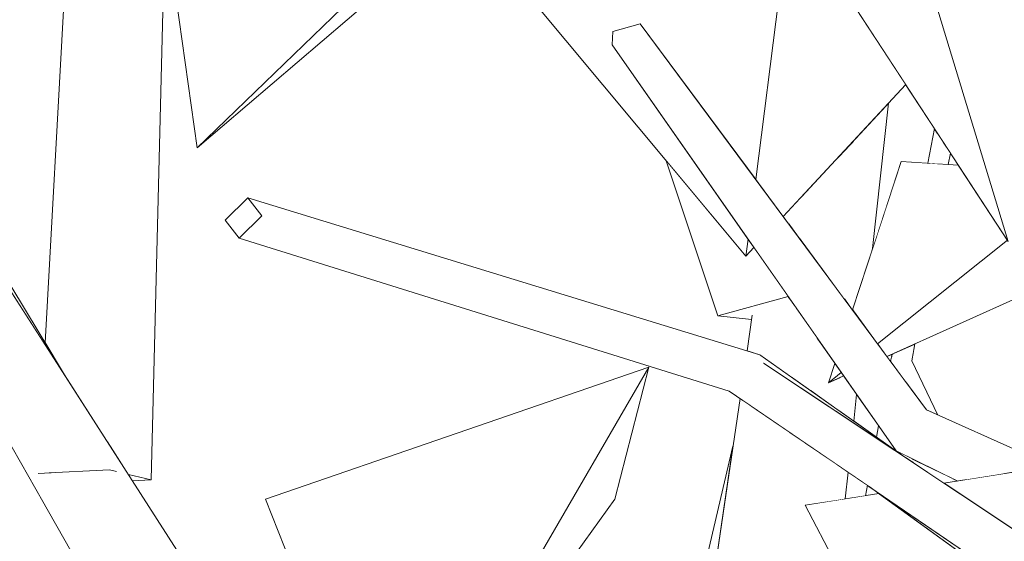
# Model space of a CAD drawing. Extents: x -289599 to -184549, y 66678 to 295474.
# Tile 273 of 656: x -263880 to -263787, y 72071 to 72120. Entities that reach past the tile are written whole.
import ezdxf

# ---------------------------------------------------------------- set-up
doc = ezdxf.new("R2010")
doc.units = 0
doc.header["$MEASUREMENT"] = 0
doc.linetypes.add('Wipeout_Contour', pattern=[1000, 0, -1000])
doc.layers.add('arch drzewa', color=8, linetype='Continuous')
doc.layers.add('arch drzewa_Nr_Pióra__4', color=8, linetype='Continuous', lineweight=9)

msp = doc.modelspace()

# ---------------------------------------------------------------- wipeouts: each hides what was drawn before it
at = {"color": 254, "linetype": 'Wipeout_Contour', "lineweight": 0, "ltscale": 1283063.388796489}
msp.add_wipeout([(-263866.726, 72134.308), (-263863.06, 72108.157), (-263836.093, 72134.308), (-263828.555, 72137.708)], dxfattribs=at).dxf.layer = 'arch drzewa'
at = {"color": 254, "linetype": 'Wipeout_Contour', "lineweight": 0, "ltscale": 1283171.627818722}
msp.add_wipeout([(-263893.791, 72102.94), (-263896.834, 72099.811), (-263877.66, 72074.649), (-263878.929, 72076.875)], dxfattribs=at).dxf.layer = 'arch drzewa'
at = {"color": 254, "linetype": 'Wipeout_Contour', "lineweight": 0, "ltscale": 1282786.649155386}
msp.add_wipeout([(-263796.791, 72081.892), (-263785.681, 72077.449), (-263782.117, 72078.015), (-263794.002, 72083.33)], dxfattribs=at).dxf.layer = 'arch drzewa'
at = {"color": 254, "linetype": 'Wipeout_Contour', "lineweight": 0, "ltscale": 962038.744319}
msp.add_wipeout([(-263799.422, 72076.065), (-263767.888, 72053.266), (-263763.649, 72051.628)], dxfattribs=at).dxf.layer = 'arch drzewa'

# ---------------------------------------------------------------- next in the draw order: wipeouts: each hides what was drawn before it
at = {"color": 254, "linetype": 'Wipeout_Contour', "lineweight": 0, "ltscale": 962278.878264}
msp.add_wipeout([(-263836.093, 72134.308), (-263863.06, 72108.157), (-263828.555, 72137.708)], dxfattribs=at).dxf.layer = 'arch drzewa'
at = {"color": 254, "linetype": 'Wipeout_Contour', "lineweight": 0, "ltscale": 962177.784149}
msp.add_wipeout([(-263821.097, 72119.922), (-263823.713, 72119.181), (-263794.002, 72083.33)], dxfattribs=at).dxf.layer = 'arch drzewa'
at = {"color": 254, "linetype": 'Wipeout_Contour', "lineweight": 0, "ltscale": 1603926.057724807}
msp.add_wipeout([(-263897.939, 72098.674), (-263871.789, 72054.478), (-263865.891, 72054.009), (-263877.66, 72074.649), (-263896.834, 72099.811)], dxfattribs=at).dxf.layer = 'arch drzewa'
at = {"color": 254, "linetype": 'Wipeout_Contour', "lineweight": 0, "ltscale": 962089.588421}
msp.add_wipeout([(-263796.791, 72081.892), (-263786.697, 72077.287), (-263785.681, 72077.449)], dxfattribs=at).dxf.layer = 'arch drzewa'

# ---------------------------------------------------------------- next in the draw order: wipeouts: each hides what was drawn before it
at = {"color": 254, "linetype": 'Wipeout_Contour', "lineweight": 0, "ltscale": 1283180.048111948}
msp.add_wipeout([(-263889.125, 72107.739), (-263889.112, 72107.692), (-263875.522, 72086.505), (-263888.634, 72108.244)], dxfattribs=at).dxf.layer = 'arch drzewa'
at = {"color": 254, "linetype": 'Wipeout_Contour', "lineweight": 0, "ltscale": 1603499.684316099}
msp.add_wipeout([(-263796.894, 72079.457), (-263796.885, 72079.452), (-263790.227, 72076.726), (-263786.697, 72077.287), (-263796.791, 72081.892)], dxfattribs=at).dxf.layer = 'arch drzewa'

# ---------------------------------------------------------------- next in the draw order: wipeouts: each hides what was drawn before it
at = {"color": 254, "linetype": 'Wipeout_Contour', "lineweight": 0, "ltscale": 962145.359849}
msp.add_wipeout([(-263794.002, 72083.33), (-263823.713, 72119.181), (-263796.791, 72081.892)], dxfattribs=at).dxf.layer = 'arch drzewa'
at = {"color": 254, "linetype": 'Wipeout_Contour', "lineweight": 0, "ltscale": 962097.318118}
msp.add_wipeout([(-263796.894, 72079.455), (-263791.041, 72076.597), (-263790.227, 72076.726)], dxfattribs=at).dxf.layer = 'arch drzewa'

# ---------------------------------------------------------------- next in the draw order: wipeouts: each hides what was drawn before it
at = {"color": 254, "linetype": 'Wipeout_Contour', "lineweight": 0, "ltscale": 962182.129965}
msp.add_wipeout([(-263823.713, 72119.181), (-263823.762, 72117.93), (-263796.791, 72081.892)], dxfattribs=at).dxf.layer = 'arch drzewa'

# ---------------------------------------------------------------- next in the draw order: wipeouts: each hides what was drawn before it
at = {"color": 254, "linetype": 'Wipeout_Contour', "lineweight": 0, "ltscale": 962147.035547}
msp.add_wipeout([(-263796.791, 72081.892), (-263823.762, 72117.93), (-263796.897, 72079.46)], dxfattribs=at).dxf.layer = 'arch drzewa'

# ---------------------------------------------------------------- next in the draw order: wipeouts: each hides what was drawn before it
at = {"color": 254, "linetype": 'Wipeout_Contour', "lineweight": 0, "ltscale": 1603511.191658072}
msp.add_wipeout([(-263794.806, 72141.045), (-263797.765, 72137.101), (-263786.275, 72099.287), (-263769.033, 72127.01), (-263769.571, 72127.793)], dxfattribs=at).dxf.layer = 'arch drzewa'
at = {"color": 254, "linetype": 'Wipeout_Contour', "lineweight": 0, "ltscale": 962138.058601}
msp.add_wipeout([(-263809.768, 72088.546), (-263809.419, 72087.766), (-263795.943, 72078.787)], dxfattribs=at).dxf.layer = 'arch drzewa'

# ---------------------------------------------------------------- next in the draw order: wipeouts: each hides what was drawn before it
at = {"color": 254, "linetype": 'Wipeout_Contour', "lineweight": 0, "ltscale": 1603583.038142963}
msp.add_wipeout([(-263804.612, 72127.388), (-263786.275, 72099.287), (-263797.765, 72137.101), (-263801.793, 72131.733), (-263802.894, 72133.136)], dxfattribs=at).dxf.layer = 'arch drzewa'
at = {"color": 254, "linetype": 'Wipeout_Contour', "lineweight": 0, "ltscale": 962254.037408}
msp.add_wipeout([(-263809.768, 72088.546), (-263858.265, 72103.424), (-263856.943, 72101.718)], dxfattribs=at).dxf.layer = 'arch drzewa'
at = {"color": 254, "linetype": 'Wipeout_Contour', "lineweight": 0, "ltscale": 962101.306776}
msp.add_wipeout([(-263761.776, 72056.019), (-263809.419, 72087.766), (-263812.669, 72085.114)], dxfattribs=at).dxf.layer = 'arch drzewa'

# ---------------------------------------------------------------- next in the draw order: wipeouts: each hides what was drawn before it
at = {"color": 254, "linetype": 'Wipeout_Contour', "lineweight": 0, "ltscale": 1603530.938149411}
msp.add_wipeout([(-263801.018, 72092.806), (-263798.645, 72089.601), (-263786.347, 72099.398), (-263790.987, 72106.508), (-263796.413, 72106.863)], dxfattribs=at).dxf.layer = 'arch drzewa'
at = {"color": 254, "linetype": 'Wipeout_Contour', "lineweight": 0, "ltscale": 962203.562742}
msp.add_wipeout([(-263856.943, 72101.718), (-263809.419, 72087.766), (-263809.768, 72088.546)], dxfattribs=at).dxf.layer = 'arch drzewa'
at = {"color": 254, "linetype": 'Wipeout_Contour', "lineweight": 0, "ltscale": 962132.881342}
msp.add_wipeout([(-263803.277, 72085.91), (-263802.072, 72086.87), (-263802.678, 72087.738)], dxfattribs=at).dxf.layer = 'arch drzewa'
at = {"color": 254, "linetype": 'Wipeout_Contour', "lineweight": 0, "ltscale": 962048.679186}
msp.add_wipeout([(-263812.669, 72085.114), (-263763.649, 72051.628), (-263761.776, 72056.019)], dxfattribs=at).dxf.layer = 'arch drzewa'

# ---------------------------------------------------------------- next in the draw order: wipeouts: each hides what was drawn before it
at = {"color": 254, "linetype": 'Wipeout_Contour', "lineweight": 0, "ltscale": 1282829.228977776}
msp.add_wipeout([(-263793.873, 72106.697), (-263793.557, 72106.676), (-263792.989, 72109.577), (-263793.255, 72109.985)], dxfattribs=at).dxf.layer = 'arch drzewa'
at = {"color": 254, "linetype": 'Wipeout_Contour', "lineweight": 0, "ltscale": 2244892.509904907}
msp.add_wipeout([(-263798.645, 72089.601), (-263797.753, 72088.396), (-263777.302, 72097.601), (-263781.459, 72103.293), (-263786.066, 72099.622), (-263786.275, 72099.287), (-263786.347, 72099.398)], dxfattribs=at).dxf.layer = 'arch drzewa'
at = {"color": 254, "linetype": 'Wipeout_Contour', "lineweight": 0, "ltscale": 962253.354714}
msp.add_wipeout([(-263809.419, 72087.766), (-263856.943, 72101.718), (-263859.086, 72099.587)], dxfattribs=at).dxf.layer = 'arch drzewa'
at = {"color": 254, "linetype": 'Wipeout_Contour', "lineweight": 0, "ltscale": 962132.157199}
msp.add_wipeout([(-263802.072, 72086.87), (-263803.277, 72085.91), (-263801.85, 72086.552)], dxfattribs=at).dxf.layer = 'arch drzewa'
at = {"color": 254, "linetype": 'Wipeout_Contour', "lineweight": 0, "ltscale": 962110.777799}
msp.add_wipeout([(-263797.041, 72079.665), (-263796.974, 72079.514), (-263796.897, 72079.46)], dxfattribs=at).dxf.layer = 'arch drzewa'
at = {"color": 254, "linetype": 'Wipeout_Contour', "lineweight": 0, "ltscale": 1282791.244476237}
msp.add_wipeout([(-263805.474, 72074.302), (-263791.983, 72048.44), (-263782.321, 72063.701), (-263798.513, 72075.409)], dxfattribs=at).dxf.layer = 'arch drzewa'

# ---------------------------------------------------------------- next in the draw order: wipeouts: each hides what was drawn before it
at = {"color": 254, "linetype": 'Wipeout_Contour', "lineweight": 0, "ltscale": 1603600.1466582}
msp.add_wipeout([(-263807.415, 72126.937), (-263810.172, 72105.168), (-263807.581, 72101.669), (-263795.971, 72114.146), (-263803.854, 72126.226)], dxfattribs=at).dxf.layer = 'arch drzewa'
at = {"color": 254, "linetype": 'Wipeout_Contour', "lineweight": 0, "ltscale": 1282823.766066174}
msp.add_wipeout([(-263792.772, 72106.625), (-263791.947, 72106.571), (-263791.743, 72107.668), (-263792.468, 72108.778)], dxfattribs=at).dxf.layer = 'arch drzewa'
at = {"color": 254, "linetype": 'Wipeout_Contour', "lineweight": 0, "ltscale": 962207.044345}
msp.add_wipeout([(-263859.086, 72099.587), (-263812.669, 72085.114), (-263809.419, 72087.766)], dxfattribs=at).dxf.layer = 'arch drzewa'
at = {"color": 254, "linetype": 'Wipeout_Contour', "lineweight": 0, "ltscale": 1282822.027516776}
msp.add_wipeout([(-263797.331, 72088.278), (-263797.399, 72087.918), (-263796.04, 72086.083), (-263797.142, 72088.351)], dxfattribs=at).dxf.layer = 'arch drzewa'
at = {"color": 254, "linetype": 'Wipeout_Contour', "lineweight": 0, "ltscale": 1603546.526042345}
msp.add_wipeout([(-263802.32, 72083.288), (-263800.893, 72082.281), (-263800.62, 72084.791), (-263801.85, 72086.552), (-263802.15, 72086.417)], dxfattribs=at).dxf.layer = 'arch drzewa'
at = {"color": 254, "linetype": 'Wipeout_Contour', "lineweight": 0, "ltscale": 962062.201553}
msp.add_wipeout([(-263772.267, 72079.581), (-263792.346, 72076.389), (-263779.645, 72067.927)], dxfattribs=at).dxf.layer = 'arch drzewa'
at = {"color": 254, "linetype": 'Wipeout_Contour', "lineweight": 0, "ltscale": 1282831.163602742}
msp.add_wipeout([(-263802.786, 72074.729), (-263801.697, 72074.903), (-263801.421, 72077.431), (-263802.595, 72078.233)], dxfattribs=at).dxf.layer = 'arch drzewa'

# ---------------------------------------------------------------- next in the draw order: linework, layer by layer
at = {"layer": 'arch drzewa_Nr_Pióra__4', "linetype": 'Continuous'}
msp.add_line((-263791.947, 72106.571), (-263791.743, 72107.668), dxfattribs=at)

# ---------------------------------------------------------------- next in the draw order: wipeouts: each hides what was drawn before it
at = {"color": 254, "linetype": 'Wipeout_Contour', "lineweight": 0, "ltscale": 1603559.613547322}
msp.add_wipeout([(-263801.748, 72093.792), (-263801.018, 72092.806), (-263799.114, 72098.618), (-263797.615, 72112.379), (-263800.93, 72108.816)], dxfattribs=at).dxf.layer = 'arch drzewa'
at = {"color": 254, "linetype": 'Wipeout_Contour', "lineweight": 0, "ltscale": 1282827.228463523}
msp.add_wipeout([(-263793.557, 72106.676), (-263792.772, 72106.625), (-263792.468, 72108.778), (-263792.989, 72109.577)], dxfattribs=at).dxf.layer = 'arch drzewa'
at = {"color": 254, "linetype": 'Wipeout_Contour', "lineweight": 0, "ltscale": 1283075.388194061}
msp.add_wipeout([(-263859.086, 72099.587), (-263856.943, 72101.718), (-263858.265, 72103.424), (-263860.408, 72101.293)], dxfattribs=at).dxf.layer = 'arch drzewa'
at = {"color": 254, "linetype": 'Wipeout_Contour', "lineweight": 0, "ltscale": 962165.017239}
msp.add_wipeout([(-263810.89, 72099.497), (-263811.093, 72097.895), (-263810.337, 72098.706)], dxfattribs=at).dxf.layer = 'arch drzewa'
at = {"color": 254, "linetype": 'Wipeout_Contour', "lineweight": 0, "ltscale": 1924269.242361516}
msp.add_wipeout([(-263804.378, 72090.172), (-263804.96, 72085.152), (-263802.32, 72083.288), (-263802.15, 72086.417), (-263803.277, 72085.91), (-263802.678, 72087.738)], dxfattribs=at).dxf.layer = 'arch drzewa'
at = {"color": 254, "linetype": 'Wipeout_Contour', "lineweight": 0, "ltscale": 1924218.880650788}
msp.add_wipeout([(-263795.401, 72087.988), (-263797.142, 72088.351), (-263795.76, 72085.704), (-263794.626, 72084.173), (-263794.002, 72083.33), (-263792.923, 72082.848)], dxfattribs=at).dxf.layer = 'arch drzewa'
at = {"color": 254, "linetype": 'Wipeout_Contour', "lineweight": 0, "ltscale": 1924466.608334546}
msp.add_wipeout([(-263856.585, 72074.884), (-263849.581, 72057.266), (-263843.278, 72064.044), (-263846.423, 72049.325), (-263844.78, 72045.194), (-263820.291, 72087.391)], dxfattribs=at).dxf.layer = 'arch drzewa'
at = {"color": 254, "linetype": 'Wipeout_Contour', "lineweight": 0, "ltscale": 1282827.8558958}
msp.add_wipeout([(-263800.893, 72082.281), (-263798.743, 72080.763), (-263798.544, 72081.819), (-263800.62, 72084.791)], dxfattribs=at).dxf.layer = 'arch drzewa'
at = {"color": 254, "linetype": 'Wipeout_Contour', "lineweight": 0, "ltscale": 2244960.769042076}
msp.add_wipeout([(-263805.529, 72080.238), (-263808.381, 72055.645), (-263803.857, 72055.069), (-263803.061, 72069.677), (-263805.474, 72074.302), (-263802.786, 72074.729), (-263802.595, 72078.233)], dxfattribs=at).dxf.layer = 'arch drzewa'
at = {"color": 254, "linetype": 'Wipeout_Contour', "lineweight": 0, "ltscale": 1603497.153757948}
msp.add_wipeout([(-263791.553, 72076.846), (-263795.413, 72078.732), (-263795.126, 72078.242), (-263792.346, 72076.389), (-263791.404, 72076.539)], dxfattribs=at).dxf.layer = 'arch drzewa'
at = {"color": 254, "linetype": 'Wipeout_Contour', "lineweight": 0, "ltscale": 1282825.022462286}
msp.add_wipeout([(-263801.421, 72077.431), (-263801.697, 72074.903), (-263799.786, 72075.206), (-263799.602, 72076.188)], dxfattribs=at).dxf.layer = 'arch drzewa'

# ---------------------------------------------------------------- next in the draw order: linework, layer by layer
at = {"layer": 'arch drzewa_Nr_Pióra__4', "linetype": 'Continuous'}
for p, q in [((-263803.277, 72085.91), (-263802.678, 72087.738)), ((-263803.277, 72085.91), (-263802.072, 72086.87)), ((-263801.85, 72086.552), (-263803.277, 72085.91)), ((-263800.893, 72082.281), (-263800.62, 72084.791)), ((-263782.117, 72078.015), (-263794.002, 72083.33)), ((-263798.743, 72080.763), (-263798.544, 72081.819)), ((-263801.697, 72074.903), (-263801.421, 72077.431)), ((-263799.786, 72075.206), (-263799.602, 72076.188)), ((-263767.888, 72053.266), (-263799.422, 72076.066))]:
    msp.add_line(p, q, dxfattribs=at)

# ---------------------------------------------------------------- next in the draw order: wipeouts: each hides what was drawn before it
at = {"color": 254, "linetype": 'Wipeout_Contour', "lineweight": 0, "ltscale": 2565856.831650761}
msp.add_wipeout([(-263832.045, 72123.009), (-263811.093, 72097.895), (-263810.89, 72099.497), (-263823.762, 72117.93), (-263823.713, 72119.181), (-263821.097, 72119.922), (-263810.172, 72105.168), (-263807.415, 72126.937)], dxfattribs=at).dxf.layer = 'arch drzewa'
at = {"color": 254, "linetype": 'Wipeout_Contour', "lineweight": 0, "ltscale": 1924259.175496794}
msp.add_wipeout([(-263797.615, 72112.379), (-263799.114, 72098.618), (-263796.413, 72106.863), (-263793.873, 72106.697), (-263793.255, 72109.985), (-263795.971, 72114.146)], dxfattribs=at).dxf.layer = 'arch drzewa'
at = {"color": 254, "linetype": 'Wipeout_Contour', "lineweight": 0, "ltscale": 1282856.711943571}
msp.add_wipeout([(-263802.399, 72107.238), (-263803.659, 72096.372), (-263801.748, 72093.792), (-263800.93, 72108.816)], dxfattribs=at).dxf.layer = 'arch drzewa'
at = {"color": 254, "linetype": 'Wipeout_Contour', "lineweight": 0, "ltscale": 4490990.040918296}
msp.add_wipeout([(-263891.669, 72105.123), (-263893.361, 72103.383), (-263874.228, 72078.395), (-263871.398, 72078.587), (-263871.326, 72078.607), (-263870.755, 72077.502), (-263873.448, 72077.377), (-263854.225, 72052.272), (-263853.834, 72052.692), (-263889.112, 72107.692), (-263889.179, 72107.684), (-263889.682, 72107.167), (-263889.644, 72107.089), (-263891.108, 72104.964)], dxfattribs=at).dxf.layer = 'arch drzewa'
at = {"color": 254, "linetype": 'Wipeout_Contour', "lineweight": 0, "ltscale": 1282856.901799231}
msp.add_wipeout([(-263806.73, 72086.402), (-263804.96, 72085.152), (-263804.378, 72090.172), (-263806.374, 72093.031)], dxfattribs=at).dxf.layer = 'arch drzewa'
at = {"color": 254, "linetype": 'Wipeout_Contour', "lineweight": 0, "ltscale": 962114.494574}
msp.add_wipeout([(-263797.142, 72088.351), (-263796.04, 72086.083), (-263795.76, 72085.704)], dxfattribs=at).dxf.layer = 'arch drzewa'
at = {"color": 254, "linetype": 'Wipeout_Contour', "lineweight": 0, "ltscale": 962198.173858}
msp.add_wipeout([(-263844.78, 72045.194), (-263820.291, 72087.391), (-263823.521, 72074.884)], dxfattribs=at).dxf.layer = 'arch drzewa'
at = {"color": 254, "linetype": 'Wipeout_Contour', "lineweight": 0, "ltscale": 962134.698809}
msp.add_wipeout([(-263807.007, 72081.247), (-263808.381, 72055.645), (-263805.529, 72080.238)], dxfattribs=at).dxf.layer = 'arch drzewa'
at = {"color": 254, "linetype": 'Wipeout_Contour', "lineweight": 0, "ltscale": 1282809.708432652}
msp.add_wipeout([(-263795.414, 72078.733), (-263796.885, 72079.452), (-263795.943, 72078.787), (-263795.126, 72078.242)], dxfattribs=at).dxf.layer = 'arch drzewa'
at = {"color": 254, "linetype": 'Wipeout_Contour', "lineweight": 0, "ltscale": 962092.058238}
msp.add_wipeout([(-263791.553, 72076.846), (-263791.404, 72076.539), (-263791.041, 72076.597)], dxfattribs=at).dxf.layer = 'arch drzewa'

# ---------------------------------------------------------------- next in the draw order: linework, layer by layer
at = {"layer": 'arch drzewa_Nr_Pióra__4', "linetype": 'Continuous'}
for p, q in [((-263828.555, 72137.708), (-263863.06, 72108.157)), ((-263797.765, 72137.101), (-263786.275, 72099.287)), ((-263863.06, 72108.157), (-263836.093, 72134.308)), ((-263821.097, 72119.922), (-263823.713, 72119.181)), ((-263823.713, 72119.181), (-263823.762, 72117.93)), ((-263799.114, 72098.618), (-263797.615, 72112.379)), ((-263793.873, 72106.697), (-263793.255, 72109.985)), ((-263801.018, 72092.806), (-263796.413, 72106.863)), ((-263796.413, 72106.863), (-263790.987, 72106.508)), ((-263796.974, 72079.514), (-263797.041, 72079.665)), ((-263791.041, 72076.597), (-263796.882, 72079.449)), ((-263792.346, 72076.389), (-263772.267, 72079.581)), ((-263805.474, 72074.302), (-263798.513, 72075.409)), ((-263791.983, 72048.44), (-263805.474, 72074.302))]:
    msp.add_line(p, q, dxfattribs=at)

# ---------------------------------------------------------------- next in the draw order: wipeouts: each hides what was drawn before it
at = {"color": 254, "linetype": 'Wipeout_Contour', "lineweight": 0, "ltscale": 1282865.247061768}
msp.add_wipeout([(-263805.808, 72103.574), (-263806.023, 72099.566), (-263803.659, 72096.372), (-263802.399, 72107.238)], dxfattribs=at).dxf.layer = 'arch drzewa'
at = {"color": 254, "linetype": 'Wipeout_Contour', "lineweight": 0, "ltscale": 2245451.710304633}
msp.add_wipeout([(-263893.361, 72103.383), (-263893.791, 72102.94), (-263860.843, 72045.156), (-263854.225, 72052.272), (-263873.448, 72077.377), (-263877.498, 72077.338), (-263874.228, 72078.395)], dxfattribs=at).dxf.layer = 'arch drzewa'
at = {"color": 254, "linetype": 'Wipeout_Contour', "lineweight": 0, "ltscale": 1924303.580234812}
msp.add_wipeout([(-263809.983, 72088.612), (-263809.768, 72088.546), (-263806.73, 72086.402), (-263806.374, 72093.031), (-263806.99, 72093.912), (-263809.343, 72093.346)], dxfattribs=at).dxf.layer = 'arch drzewa'
at = {"color": 254, "linetype": 'Wipeout_Contour', "lineweight": 0, "ltscale": 962113.229562}
msp.add_wipeout([(-263795.18, 72089.554), (-263795.401, 72087.988), (-263795.104, 72089.589)], dxfattribs=at).dxf.layer = 'arch drzewa'
at = {"color": 254, "linetype": 'Wipeout_Contour', "lineweight": 0, "ltscale": 962118.225981}
msp.add_wipeout([(-263797.098, 72088.691), (-263797.142, 72088.351), (-263797.073, 72088.702)], dxfattribs=at).dxf.layer = 'arch drzewa'
at = {"color": 254, "linetype": 'Wipeout_Contour', "lineweight": 0, "ltscale": 1282855.3780965}
msp.add_wipeout([(-263814.388, 72056.03), (-263808.381, 72055.645), (-263807.007, 72081.247), (-263810.643, 72083.731)], dxfattribs=at).dxf.layer = 'arch drzewa'

# ---------------------------------------------------------------- next in the draw order: linework, layer by layer
at = {"layer": 'arch drzewa_Nr_Pióra__4', "linetype": 'Continuous'}
for p, q in [((-263786.275, 72099.287), (-263804.612, 72127.388)), ((-263860.408, 72101.293), (-263858.265, 72103.424)), ((-263858.265, 72103.424), (-263856.943, 72101.718)), ((-263859.086, 72099.587), (-263860.408, 72101.293)), ((-263856.943, 72101.718), (-263859.086, 72099.587)), ((-263849.581, 72057.266), (-263856.585, 72074.884))]:
    msp.add_line(p, q, dxfattribs=at)

# ---------------------------------------------------------------- next in the draw order: wipeouts: each hides what was drawn before it
at = {"color": 254, "linetype": 'Wipeout_Contour', "lineweight": 0, "ltscale": 2245487.082381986}
msp.add_wipeout([(-263868.466, 72140.934), (-263869.772, 72139.297), (-263867.413, 72076.705), (-263866.075, 72129.662), (-263866.726, 72134.308), (-263865.955, 72134.377), (-263865.801, 72140.477)], dxfattribs=at).dxf.layer = 'arch drzewa'
at = {"color": 254, "linetype": 'Wipeout_Contour', "lineweight": 0, "ltscale": 1282873.387378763}
msp.add_wipeout([(-263805.808, 72103.574), (-263807.346, 72101.921), (-263806.946, 72100.812), (-263806.023, 72099.566)], dxfattribs=at).dxf.layer = 'arch drzewa'
at = {"color": 254, "linetype": 'Wipeout_Contour', "lineweight": 0, "ltscale": 1282875.35600381}
msp.add_wipeout([(-263809.681, 72092.903), (-263810.22, 72088.685), (-263809.983, 72088.612), (-263809.343, 72093.346)], dxfattribs=at).dxf.layer = 'arch drzewa'
at = {"color": 254, "linetype": 'Wipeout_Contour', "lineweight": 0, "ltscale": 1282824.370013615}
msp.add_wipeout([(-263797.268, 72088.614), (-263797.331, 72088.278), (-263797.142, 72088.351), (-263797.098, 72088.691)], dxfattribs=at).dxf.layer = 'arch drzewa'
at = {"color": 254, "linetype": 'Wipeout_Contour', "lineweight": 0, "ltscale": 962151.252509}
msp.add_wipeout([(-263810.835, 72083.862), (-263814.388, 72056.03), (-263810.643, 72083.731)], dxfattribs=at).dxf.layer = 'arch drzewa'

# ---------------------------------------------------------------- next in the draw order: linework, layer by layer
at = {"layer": 'arch drzewa_Nr_Pióra__4', "linetype": 'Continuous'}
msp.add_line((-263863.06, 72108.157), (-263866.726, 72134.308), dxfattribs=at)

# ---------------------------------------------------------------- next in the draw order: wipeouts: each hides what was drawn before it
at = {"color": 254, "linetype": 'Wipeout_Contour', "lineweight": 0, "ltscale": 1924672.211374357}
msp.add_wipeout([(-263871.295, 72079.914), (-263870.592, 72078.818), (-263869.566, 72077.219), (-263867.413, 72076.705), (-263869.772, 72139.297), (-263869.89, 72139.149)], dxfattribs=at).dxf.layer = 'arch drzewa'
at = {"color": 254, "linetype": 'Wipeout_Contour', "lineweight": 0, "ltscale": 962157.121949}
msp.add_wipeout([(-263807.581, 72101.669), (-263806.946, 72100.812), (-263807.346, 72101.921)], dxfattribs=at).dxf.layer = 'arch drzewa'
at = {"color": 254, "linetype": 'Wipeout_Contour', "lineweight": 0, "ltscale": 1282877.346206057}
msp.add_wipeout([(-263810.995, 72088.923), (-263810.22, 72088.685), (-263809.681, 72092.903), (-263810.5, 72092.279)], dxfattribs=at).dxf.layer = 'arch drzewa'
at = {"color": 254, "linetype": 'Wipeout_Contour', "lineweight": 0, "ltscale": 1282820.38422634}
msp.add_wipeout([(-263797.142, 72088.351), (-263795.401, 72087.988), (-263795.18, 72089.554), (-263797.073, 72088.702)], dxfattribs=at).dxf.layer = 'arch drzewa'
at = {"color": 254, "linetype": 'Wipeout_Contour', "lineweight": 0, "ltscale": 1282868.025673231}
msp.add_wipeout([(-263815.87, 72055.839), (-263814.388, 72056.03), (-263810.835, 72083.862), (-263811.658, 72084.424)], dxfattribs=at).dxf.layer = 'arch drzewa'

# ---------------------------------------------------------------- next in the draw order: linework, layer by layer
at = {"layer": 'arch drzewa_Nr_Pióra__4', "linetype": 'Continuous'}
for p, q in [((-263798.645, 72089.601), (-263786.347, 72099.398)), ((-263795.401, 72087.988), (-263795.104, 72089.589)), ((-263792.923, 72082.848), (-263795.401, 72087.988))]:
    msp.add_line(p, q, dxfattribs=at)

# ---------------------------------------------------------------- next in the draw order: wipeouts: each hides what was drawn before it
at = {"color": 254, "linetype": 'Wipeout_Contour', "lineweight": 0, "ltscale": 1283132.944937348}
msp.add_wipeout([(-263869.89, 72139.149), (-263874.259, 72133.673), (-263871.482, 72080.205), (-263871.295, 72079.914)], dxfattribs=at).dxf.layer = 'arch drzewa'
at = {"color": 254, "linetype": 'Wipeout_Contour', "lineweight": 0, "ltscale": 1603614.792744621}
msp.add_wipeout([(-263811.093, 72097.895), (-263818.633, 72106.933), (-263813.749, 72092.236), (-263807.093, 72094.061), (-263810.337, 72098.706)], dxfattribs=at).dxf.layer = 'arch drzewa'
at = {"color": 254, "linetype": 'Wipeout_Contour', "lineweight": 0, "ltscale": 962119.123307}
msp.add_wipeout([(-263797.268, 72088.614), (-263797.753, 72088.396), (-263797.399, 72087.918)], dxfattribs=at).dxf.layer = 'arch drzewa'
at = {"color": 254, "linetype": 'Wipeout_Contour', "lineweight": 0, "ltscale": 2245004.876887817}
msp.add_wipeout([(-263812.323, 72079.909), (-263824.836, 72026.602), (-263822.995, 72023.59), (-263818.998, 72023.34), (-263818.405, 72032.965), (-263818.208, 72040.062), (-263815.87, 72055.839)], dxfattribs=at).dxf.layer = 'arch drzewa'
at = {"color": 254, "linetype": 'Wipeout_Contour', "lineweight": 0, "ltscale": 962324.681223}
msp.add_wipeout([(-263871.326, 72078.607), (-263871.349, 72077.644), (-263870.755, 72077.502)], dxfattribs=at).dxf.layer = 'arch drzewa'
at = {"color": 254, "linetype": 'Wipeout_Contour', "lineweight": 0, "ltscale": 962316.981921}
msp.add_wipeout([(-263869.566, 72077.219), (-263869.18, 72076.617), (-263867.413, 72076.705)], dxfattribs=at).dxf.layer = 'arch drzewa'

# ---------------------------------------------------------------- next in the draw order: linework, layer by layer
at = {"layer": 'arch drzewa_Nr_Pióra__4', "linetype": 'Continuous'}
for p, q in [((-263867.413, 72076.705), (-263866.075, 72129.662)), ((-263807.415, 72126.937), (-263810.172, 72105.168)), ((-263811.093, 72097.895), (-263832.045, 72123.009)), ((-263807.581, 72101.669), (-263795.971, 72114.146)), ((-263810.89, 72099.497), (-263811.093, 72097.895)), ((-263811.093, 72097.895), (-263810.337, 72098.706)), ((-263777.302, 72097.601), (-263797.753, 72088.396)), ((-263795.943, 72078.787), (-263809.768, 72088.546)), ((-263797.399, 72087.918), (-263797.268, 72088.614)), ((-263856.585, 72074.884), (-263820.291, 72087.391)), ((-263820.291, 72087.391), (-263844.78, 72045.194)), ((-263823.521, 72074.884), (-263820.291, 72087.391)), ((-263761.776, 72056.019), (-263809.419, 72087.766)), ((-263815.87, 72055.839), (-263811.658, 72084.424)), ((-263763.649, 72051.628), (-263812.669, 72085.114)), ((-263824.836, 72026.602), (-263812.323, 72079.909)), ((-263867.413, 72076.705), (-263869.566, 72077.219)), ((-263869.18, 72076.617), (-263867.413, 72076.705)), ((-263844.78, 72045.194), (-263823.521, 72074.884))]:
    msp.add_line(p, q, dxfattribs=at)

# ---------------------------------------------------------------- next in the draw order: wipeouts: each hides what was drawn before it
at = {"color": 254, "linetype": 'Wipeout_Contour', "lineweight": 0, "ltscale": 1924718.066156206}
msp.add_wipeout([(-263874.978, 72134.402), (-263877.436, 72089.678), (-263875.522, 72086.505), (-263871.482, 72080.205), (-263874.259, 72133.673), (-263874.336, 72133.577)], dxfattribs=at).dxf.layer = 'arch drzewa'
at = {"color": 254, "linetype": 'Wipeout_Contour', "lineweight": 0, "ltscale": 2245035.614789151}
msp.add_wipeout([(-263813.749, 72092.236), (-263810.555, 72091.908), (-263810.5, 72092.279), (-263809.681, 72092.903), (-263809.343, 72093.346), (-263806.99, 72093.912), (-263807.093, 72094.061)], dxfattribs=at).dxf.layer = 'arch drzewa'
at = {"color": 254, "linetype": 'Wipeout_Contour', "lineweight": 0, "ltscale": 962326.406715}
msp.add_wipeout([(-263871.398, 72078.587), (-263871.349, 72077.644), (-263871.326, 72078.607)], dxfattribs=at).dxf.layer = 'arch drzewa'

# ---------------------------------------------------------------- next in the draw order: linework, layer by layer
at = {"layer": 'arch drzewa_Nr_Pióra__4', "linetype": 'Continuous'}
for p, q in [((-263877.436, 72089.678), (-263874.978, 72134.402)), ((-263794.002, 72083.33), (-263821.097, 72119.922)), ((-263796.882, 72079.449), (-263823.762, 72117.93)), ((-263875.522, 72086.505), (-263888.634, 72108.244)), ((-263813.749, 72092.236), (-263818.633, 72106.933)), ((-263809.768, 72088.546), (-263858.265, 72103.424)), ((-263812.669, 72085.114), (-263859.086, 72099.587)), ((-263807.093, 72094.061), (-263813.749, 72092.236)), ((-263813.749, 72092.236), (-263810.555, 72091.908)), ((-263810.995, 72088.923), (-263810.497, 72092.301))]:
    msp.add_line(p, q, dxfattribs=at)

# ---------------------------------------------------------------- next in the draw order: wipeouts: each hides what was drawn before it
at = {"color": 254, "linetype": 'Wipeout_Contour', "lineweight": 0, "ltscale": 1283110.486344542}
msp.add_wipeout([(-263877.498, 72077.338), (-263871.349, 72077.644), (-263871.398, 72078.587), (-263874.228, 72078.395)], dxfattribs=at).dxf.layer = 'arch drzewa'

# ---------------------------------------------------------------- next in the draw order: wipeouts: each hides what was drawn before it
at = {"color": 254, "linetype": 'Wipeout_Contour', "lineweight": 0, "ltscale": 1283108.471081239}
msp.add_wipeout([(-263871.349, 72077.644), (-263877.498, 72077.338), (-263873.448, 72077.377), (-263870.755, 72077.502)], dxfattribs=at).dxf.layer = 'arch drzewa'

# ---------------------------------------------------------------- next in the draw order: linework, layer by layer
at = {"layer": 'arch drzewa_Nr_Pióra__4', "linetype": 'Continuous'}
for p, q in [((-263853.834, 72052.692), (-263889.112, 72107.692)), ((-263860.843, 72045.156), (-263893.791, 72102.94)), ((-263871.349, 72077.644), (-263878.116, 72077.307)), ((-263870.684, 72077.485), (-263871.349, 72077.644))]:
    msp.add_line(p, q, dxfattribs=at)

doc.saveas('drawing.dxf')
